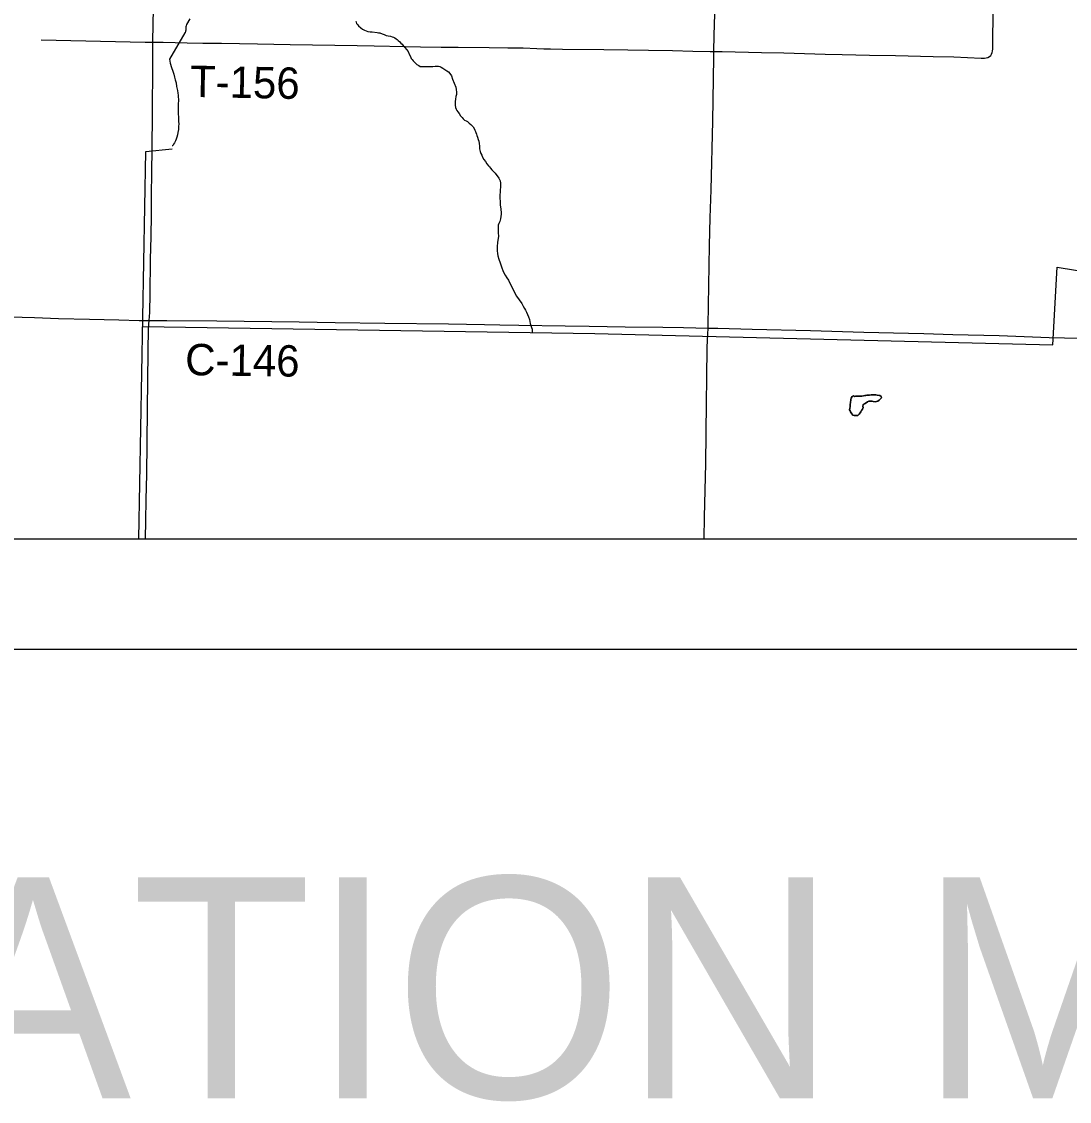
# Model space of a CAD drawing. Extents: x 2.1 to 73.9, y 4 to 26.
# Drawn here: x 44.915 to 45.863, y 17.596 to 18.573 of the extents above; entities that cross this region are included whole.
import ezdxf

# ---------------------------------------------------------------- set-up
doc = ezdxf.new("R2010")
doc.units = 0
for name, color, linetype in [('GM_X_County_Road', 7, 'Continuous'), ('GM_X_County_Road_Text', 7, 'Continuous'), ('GM_X_Minor_Lake', 7, 'Continuous'), ('GM_X_Minor_River', 7, 'Continuous'), ('GM_X_Township_Road', 7, 'Continuous'), ('GM_X_Township_Road_Text', 7, 'Continuous'), ('SH_Data', 7, 'Continuous'), ('SH_Text', 7, 'Continuous')]:
    doc.layers.add(name, color=color, linetype=linetype)

msp = doc.modelspace()

# ---------------------------------------------------------------- linework, layer by layer
at = {"layer": 'GM_X_County_Road'}
for points in [[(45.03345, 18.55446), (45.03345, 18.55539), (45.03396, 18.58491), (45.03439, 18.60822), (45.03523, 18.65327), (45.03557, 18.67037), (45.03565, 18.67238)], [(45.0301, 18.30273), (45.03058, 18.30987), (45.03061, 18.31149), (45.03085, 18.32541), (45.03135, 18.35804), (45.03171, 18.37824), (45.03202, 18.39844), (45.03221, 18.41553), (45.03253, 18.43729), (45.03279, 18.45749), (45.03305, 18.49012), (45.03323, 18.53363), (45.03345, 18.55446)], [(44.51978, 18.31658), (44.52238, 18.31652), (44.54725, 18.31609), (44.60473, 18.31452), (44.62959, 18.31377), (44.65756, 18.31296), (44.68551, 18.31215), (44.7026, 18.31187), (44.73368, 18.31115), (44.76942, 18.31012), (44.78495, 18.30962), (44.80359, 18.3091), (44.86729, 18.30706), (44.89214, 18.3063), (44.92632, 18.3053), (44.94807, 18.30453), (44.97603, 18.3038), (45.00244, 18.30309), (45.02093, 18.30271), (45.02319, 18.30269), (45.0301, 18.30273)], [(45.02678, 18.10511), (45.02703, 18.1218), (45.02728, 18.14042), (45.02777, 18.16369), (45.02808, 18.19163), (45.02844, 18.22267), (45.02919, 18.27388), (45.02951, 18.29592), (45.02961, 18.2977), (45.02971, 18.29937), (45.0301, 18.30273)], [(45.0301, 18.30273), (45.04612, 18.30263), (45.09117, 18.30231), (45.16573, 18.30136), (45.19834, 18.30094), (45.24339, 18.30028), (45.30086, 18.29957), (45.33348, 18.29904), (45.34745, 18.29872), (45.36454, 18.29853), (45.40647, 18.29784), (45.42822, 18.29746), (45.46083, 18.29695), (45.495, 18.29647), (45.51364, 18.29618), (45.53595, 18.29575)], [(45.53595, 18.29575), (45.5447, 18.29559), (45.57576, 18.29489), (45.62856, 18.29355), (45.6767, 18.29223), (45.71707, 18.29117), (45.73105, 18.29082), (45.75744, 18.29007), (45.79937, 18.28893), (45.84439, 18.28733), (45.85836, 18.28687), (45.88165, 18.28625), (45.94531, 18.28459), (45.98413, 18.28355), (46.03227, 18.28223), (46.03689, 18.28232)]]:
    msp.add_lwpolyline(points, dxfattribs=at)
at = {"layer": 'GM_X_Minor_Lake'}
for points in [[(45.66832, 18.23391), (45.66927, 18.2341), (45.67079, 18.2341), (45.67269, 18.23428), (45.67383, 18.23428), (45.67498, 18.23427), (45.6765, 18.23446), (45.67764, 18.23465), (45.67859, 18.23483), (45.67954, 18.23502), (45.68182, 18.23521), (45.68334, 18.23539), (45.68543, 18.23539), (45.68638, 18.23538), (45.68753, 18.23538), (45.68886, 18.23519), (45.69133, 18.2348), (45.69247, 18.23384), (45.69266, 18.23251), (45.6917, 18.23157), (45.69056, 18.23043), (45.68942, 18.22967), (45.68828, 18.2293), (45.68714, 18.22911), (45.68523, 18.22949), (45.68428, 18.2295), (45.68276, 18.22969), (45.68143, 18.2297), (45.6801, 18.22913), (45.67877, 18.22818), (45.67744, 18.22723), (45.67629, 18.22648), (45.67591, 18.22496), (45.6761, 18.22401), (45.67553, 18.2223), (45.67476, 18.22116), (45.67419, 18.22002), (45.67343, 18.21907), (45.67267, 18.21793), (45.67133, 18.2168), (45.67038, 18.21661), (45.66943, 18.21661), (45.6681, 18.21662), (45.66696, 18.217), (45.66582, 18.21833), (45.66468, 18.21986), (45.6643, 18.22081), (45.66393, 18.22195), (45.66412, 18.22328), (45.66431, 18.22461), (45.6645, 18.22613), (45.6647, 18.22917), (45.66489, 18.23012), (45.66508, 18.23126), (45.66547, 18.2324), (45.66623, 18.23392), (45.66756, 18.23449), (45.66832, 18.23391)], [(45.66832, 18.23391), (45.66756, 18.23449), (45.66623, 18.23392), (45.66547, 18.2324), (45.66508, 18.23126), (45.66489, 18.23012), (45.6647, 18.22917), (45.6645, 18.22613), (45.66431, 18.22461), (45.66412, 18.22328), (45.66393, 18.22195), (45.6643, 18.22081), (45.66468, 18.21986), (45.66582, 18.21833), (45.66696, 18.217), (45.6681, 18.21662), (45.66943, 18.21661), (45.67038, 18.21661), (45.67133, 18.2168), (45.67267, 18.21793), (45.67343, 18.21907), (45.67419, 18.22002), (45.67476, 18.22116), (45.67553, 18.2223), (45.6761, 18.22401), (45.67591, 18.22496), (45.67629, 18.22648), (45.67744, 18.22723), (45.67877, 18.22818), (45.6801, 18.22913)], [(45.6801, 18.22913), (45.68143, 18.2297), (45.68276, 18.22969), (45.68428, 18.2295), (45.68523, 18.22949), (45.68714, 18.22911), (45.68828, 18.2293), (45.68942, 18.22967), (45.69056, 18.23043), (45.6917, 18.23157), (45.69266, 18.23251), (45.69247, 18.23384), (45.69133, 18.2348), (45.68886, 18.23519), (45.68753, 18.23538), (45.68638, 18.23538), (45.68543, 18.23539), (45.68334, 18.23539), (45.68182, 18.23521), (45.67954, 18.23502), (45.67859, 18.23483), (45.67764, 18.23465), (45.6765, 18.23446), (45.67498, 18.23427), (45.67383, 18.23428), (45.67269, 18.23428), (45.67079, 18.2341), (45.66927, 18.2341), (45.66832, 18.23391)]]:
    msp.add_lwpolyline(points, dxfattribs=at)
at = {"layer": 'GM_X_Minor_River'}
for points in [[(45.06689, 18.57548), (45.06392, 18.57042), (45.06351, 18.56929), (45.0633, 18.56835), (45.06308, 18.56683), (45.06304, 18.56531), (45.06283, 18.56437), (45.06261, 18.56304), (45.06242, 18.56286)], [(45.21702, 18.57344), (45.21738, 18.57248), (45.21774, 18.57152), (45.21847, 18.57037), (45.2194, 18.56921), (45.22145, 18.56745), (45.22313, 18.56627), (45.22482, 18.56548), (45.22633, 18.56487), (45.22784, 18.56427), (45.22992, 18.56384), (45.23182, 18.5638), (45.23637, 18.56332), (45.2375, 18.56291), (45.23864, 18.56289), (45.24091, 18.56207), (45.2426, 18.56147), (45.24449, 18.56066), (45.24638, 18.56024), (45.24827, 18.55982), (45.24997, 18.5594), (45.2511, 18.559), (45.25223, 18.5584), (45.25354, 18.55761), (45.25448, 18.55683), (45.2554, 18.55586), (45.2569, 18.55469), (45.25783, 18.55372), (45.25894, 18.55255), (45.26024, 18.551), (45.26135, 18.54965), (45.26283, 18.54772), (45.26431, 18.54597), (45.2654, 18.54367), (45.26649, 18.54156), (45.26721, 18.53983), (45.26814, 18.53867), (45.26887, 18.5377), (45.2698, 18.53673), (45.27092, 18.53557), (45.27222, 18.5344), (45.27391, 18.53341), (45.27541, 18.53262), (45.27655, 18.5324), (45.27826, 18.53236), (45.28035, 18.53251), (45.28244, 18.53246), (45.28453, 18.53241), (45.28663, 18.53256), (45.28872, 18.5327), (45.29024, 18.53267), (45.29176, 18.53263), (45.29309, 18.53241), (45.2944, 18.53181), (45.29591, 18.53102), (45.29759, 18.52984), (45.29947, 18.52866), (45.30096, 18.52768), (45.30226, 18.52613), (45.30354, 18.52401), (45.30462, 18.52114), (45.30749, 18.51366), (45.30783, 18.51157), (45.30816, 18.50928)], [(45.06242, 18.56286), (45.04839, 18.53924), (45.04888, 18.53562), (45.05012, 18.5316), (45.05138, 18.52835), (45.05226, 18.52548), (45.05296, 18.5228), (45.05367, 18.52032), (45.05437, 18.51764), (45.05487, 18.5144), (45.05573, 18.51078), (45.05606, 18.50849), (45.05621, 18.50659), (45.05636, 18.50468), (45.0565, 18.50278), (45.05647, 18.50107), (45.05623, 18.49918), (45.05619, 18.49728), (45.05614, 18.49519), (45.05629, 18.4931), (45.05624, 18.4912), (45.05668, 18.48511), (45.05663, 18.48283), (45.05677, 18.48055), (45.05652, 18.47809), (45.05646, 18.47543), (45.05602, 18.47278), (45.05559, 18.4707), (45.05517, 18.46862), (45.05436, 18.46674), (45.05376, 18.46523), (45.05296, 18.46335), (45.05217, 18.46223), (45.05177, 18.46129), (45.051, 18.46074), (45.0508, 18.46055)], [(45.06242, 18.56286), (45.06223, 18.56286)], [(45.30816, 18.50928), (45.30811, 18.50719), (45.30769, 18.5053), (45.30725, 18.50303), (45.30702, 18.50095), (45.30697, 18.49905), (45.30694, 18.49734), (45.30727, 18.49543), (45.30781, 18.4939), (45.30854, 18.49275), (45.30946, 18.4914), (45.31057, 18.48985), (45.31186, 18.48792), (45.31315, 18.48638), (45.31426, 18.48502), (45.31538, 18.48405), (45.31689, 18.48344), (45.3182, 18.48265), (45.31969, 18.48129), (45.32119, 18.48012), (45.3223, 18.47876), (45.32323, 18.47779), (45.32432, 18.47587), (45.32487, 18.47491), (45.32542, 18.47375), (45.32577, 18.47261), (45.32631, 18.47126), (45.32666, 18.46993), (45.32701, 18.4684), (45.32772, 18.46648), (45.32826, 18.46476), (45.32859, 18.46286), (45.32892, 18.46038), (45.32905, 18.45791), (45.32957, 18.45562), (45.33029, 18.4537), (45.33101, 18.45216), (45.33173, 18.45044), (45.33302, 18.44832), (45.33449, 18.44639), (45.33559, 18.44427), (45.33707, 18.44272), (45.338, 18.44156), (45.33892, 18.4404), (45.34003, 18.43905), (45.34152, 18.43749), (45.343, 18.43594), (45.34633, 18.4315), (45.34706, 18.43034), (45.3476, 18.429), (45.34793, 18.4269), (45.34789, 18.425), (45.34785, 18.4233), (45.3478, 18.42102), (45.34756, 18.41874), (45.34732, 18.41647), (45.34747, 18.41457), (45.34743, 18.41286), (45.34758, 18.41096), (45.34754, 18.40925), (45.34768, 18.40734), (45.34782, 18.40506), (45.34817, 18.40354), (45.34833, 18.40239), (45.34849, 18.40087), (45.34845, 18.39897), (45.3484, 18.39688), (45.34797, 18.39461), (45.34734, 18.39216), (45.34654, 18.39047), (45.34594, 18.38896), (45.3459, 18.38706), (45.34597, 18.38193), (45.34629, 18.37908), (45.34586, 18.37681), (45.3454, 18.37359), (45.34493, 18.36942), (45.34487, 18.36657), (45.34484, 18.36562), (45.34517, 18.36315), (45.3457, 18.36123), (45.34639, 18.35818), (45.34765, 18.35492), (45.34889, 18.3511), (45.35051, 18.34688), (45.35233, 18.34361), (45.3538, 18.34111), (45.35527, 18.33899), (45.35654, 18.3363), (45.35837, 18.33303), (45.36018, 18.32919), (45.36237, 18.32477), (45.36716, 18.31802), (45.36844, 18.31571), (45.36972, 18.31359), (45.37063, 18.31186), (45.37154, 18.31013), (45.37245, 18.30821), (45.37335, 18.30591), (45.37424, 18.30342), (45.37492, 18.2998)], [(45.02052, 18.10511), (45.02693, 18.45558), (45.05094, 18.45808)], [(45.43344, 18.29095), (45.84789, 18.28073), (45.85181, 18.35086), (45.92366, 18.33925), (46.01206, 18.33102), (46.08355, 18.33082), (46.09648, 18.33078), (46.12496, 18.30903), (46.16355, 18.30379), (46.16427, 18.28155), (46.25153, 18.27655)], [(45.02403, 18.29711), (45.43344, 18.29095)], [(45.37492, 18.2998), (45.37562, 18.29731), (45.37617, 18.29616), (45.37652, 18.29482), (45.37657, 18.29181)]]:
    msp.add_lwpolyline(points, dxfattribs=at)
at = {"layer": 'GM_X_Township_Road'}
for points in [[(45.79319, 18.54622), (45.79329, 18.54672), (45.79345, 18.54826), (45.79351, 18.54982), (45.79346, 18.55759), (45.79378, 18.57778), (45.79431, 18.59641), (45.79473, 18.61504), (45.79548, 18.64143), (45.79611, 18.6616), (45.797, 18.69265), (45.79795, 18.72836), (45.79851, 18.75786), (45.79904, 18.77805), (45.79943, 18.79358), (45.79966, 18.79669), (45.79993, 18.79821), (45.80036, 18.7997), (45.801, 18.8011), (45.80187, 18.80238), (45.80287, 18.80347), (45.80347, 18.80398), (45.80411, 18.80435)], [(45.54112, 18.54615), (45.54146, 18.56071), (45.54203, 18.57974), (45.54275, 18.61664), (45.54315, 18.64161), (45.54379, 18.67066)], [(44.93234, 18.55675), (45.02632, 18.55455), (45.03345, 18.55446)], [(45.03345, 18.55446), (45.03652, 18.55444), (45.04273, 18.5544), (45.06446, 18.55383), (45.07844, 18.55367), (45.09552, 18.5535), (45.12813, 18.5529), (45.15764, 18.55252), (45.21819, 18.55138), (45.23372, 18.55118), (45.26166, 18.55063), (45.27564, 18.55038), (45.29427, 18.55007), (45.3098, 18.54997), (45.33776, 18.54956), (45.35475, 18.54936), (45.35774, 18.54935), (45.36075, 18.54933), (45.36846, 18.54922), (45.38086, 18.54875), (45.38707, 18.54856), (45.39327, 18.54847), (45.40414, 18.5483), (45.4414, 18.54779), (45.46314, 18.54749), (45.48177, 18.54712), (45.50351, 18.54682), (45.52214, 18.54637), (45.53767, 18.54619), (45.54112, 18.54615)], [(45.53595, 18.29575), (45.53599, 18.29822), (45.53718, 18.37061), (45.53783, 18.39565), (45.53856, 18.42095), (45.54002, 18.48298), (45.54097, 18.54051), (45.54112, 18.54615)], [(45.54112, 18.54615), (45.54854, 18.54605), (45.58425, 18.54518), (45.60443, 18.54475), (45.64169, 18.54369), (45.65722, 18.5434), (45.68206, 18.54279), (45.70535, 18.54233), (45.73951, 18.54156), (45.75814, 18.54109), (45.78298, 18.54002), (45.78609, 18.54004), (45.78764, 18.54023), (45.78911, 18.54065), (45.79046, 18.5414), (45.7916, 18.54246), (45.79245, 18.54375), (45.79299, 18.54521), (45.79319, 18.54622)], [(45.53229, 18.10511), (45.5327, 18.12507), (45.53366, 18.17283), (45.53446, 18.22801), (45.53477, 18.25055), (45.53508, 18.27852), (45.53563, 18.29027), (45.53595, 18.29575)]]:
    msp.add_lwpolyline(points, dxfattribs=at)
at = {"layer": 'SH_Data'}
for p, q in [((41.95853, 18.10511), (48.75853, 18.10511)), ((41.85853, 18.00511), (48.85853, 18.00511))]:
    msp.add_line(p, q, dxfattribs=at)

# ---------------------------------------------------------------- texts
at = {"layer": 'GM_X_County_Road_Text'}
msp.add_text('C-146', height=0.028409, rotation=359.17413, dxfattribs=at).set_placement((45.06244, 18.25323))
at = {"layer": 'GM_X_Township_Road_Text'}
msp.add_text('T-156', height=0.028409, rotation=358.8884, dxfattribs=at).set_placement((45.06673, 18.50496))
at = {"layer": 'SH_Text'}
msp.add_text('LOCATION MAP', height=0.2, dxfattribs=at).set_placement((44.28547, 17.59886))

doc.saveas('drawing.dxf')
